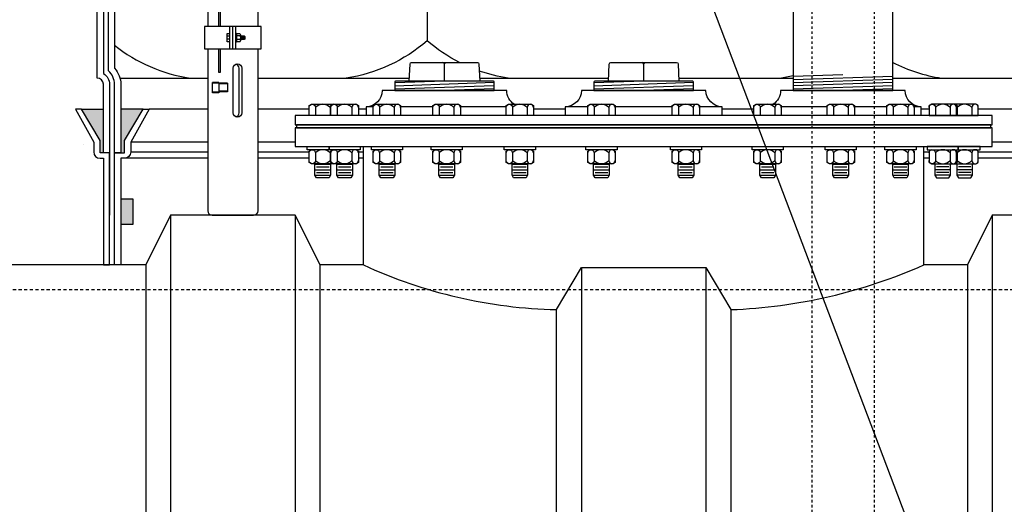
# Model space of a CAD drawing. Extents: x -169 to 7270, y -140 to 2984.
# Tile 628 of 656: x 6815 to 6855, y 906 to 925. Entities that reach past the tile are written whole.
import ezdxf

# ---------------------------------------------------------------- set-up
doc = ezdxf.new("R2010")
doc.units = 0
doc.header["$MEASUREMENT"] = 0
doc.header["$PDSIZE"] = 1
doc.linetypes.add('HIDDEN3', pattern=[0.1875, 0.125, -0.0625])
doc.linetypes.add('HIDDEN5', pattern=[0.05, 0.025, -0.025])
doc.layers.get('0').update_dxf_attribs({"color": 255, "linetype": 'CONTINUOUS'})
doc.layers.get('DEFPOINTS').update_dxf_attribs({"linetype": 'CONTINUOUS'})
for name, color, linetype in [('DIM', 3, 'CONTINUOUS'), ('FRP-COLLAR', 1, 'CONTINUOUS'), ('FRP-SUMP', 2, 'CONTINUOUS'), ('GALV-4-PIPE', 4, 'CONTINUOUS'), ('GALV-4-PLUG', 4, 'CONTINUOUS'), ('PEAGRAVEL-HATCH', 3, 'CONTINUOUS'), ('PROBE', 2, 'CONTINUOUS'), ('SUB-PUMP', 4, 'CONTINUOUS'), ('TANK-BUNG-OPENING-4', 3, 'CONTINUOUS'), ('TANK-MANWAY', 5, 'CONTINUOUS'), ('TANK-MANWAY-BOLT', 7, 'CONTINUOUS'), ('TANK-UST', 5, 'CONTINUOUS'), ('TANK-UST-RIB', 7, 'CONTINUOUS')]:
    doc.layers.add(name, color=color, linetype=linetype)
doc.styles.add('SIMPLEX', font='simplex')
doc.dimstyles.new('DIM64', dxfattribs={"dimscale": 64, "dimtxt": 0.09375, "dimasz": 0.09375, "dimexe": 0.0625, "dimexo": 0.0625, "dimgap": 0.046875, "dimtad": 1, "dimdec": 4, "dimzin": 3, "dimdsep": 46, "dimlunit": 4, "dimtxsty": 'SIMPLEX', "dimcen": 0, "dimclrd": 256, "dimclre": 256, "dimclrt": 256, "dimadec": 0, "dimazin": 0, "dimtfac": 1, "dimtdec": 4, "dimtmove": 0, "dimatfit": 3, "dimfxl": 1, "dimfrac": 2, "dimtolj": 1, "dimtzin": 0, "dimarcsym": 0})

# ---------------------------------------------------------------- blocks, each defined once
blk = doc.blocks.new('*D74')
at = {"layer": 'DEFPOINTS', "color": 0, "transparency": 16777216}
for p in [(6391.694, 978.015), (7015.7, 978.296), (6391.694, 700.523)]:
    blk.add_point(p, dxfattribs=at)
at = {"layer": 'DIM', "lineweight": -2, "transparency": 16777216}
for p, q in [((6391.694, 974.015), (6391.694, 696.523)), ((7015.7, 974.296), (7015.7, 696.523)), ((7009.7, 700.523), (6397.694, 700.523))]:
    blk.add_line(p, q, dxfattribs=at)
at = {"layer": 'DIM', "transparency": 16777216}
for points in [[(6397.694, 701.523), (6397.694, 699.523), (6391.694, 700.523)], [(7009.7, 701.523), (7009.7, 699.523), (7015.7, 700.523)]]:
    blk.add_solid(points, dxfattribs=at)
at = {"layer": 'DIM', "transparency": 16777216, "insert": (6703.697, 708.095), "char_height": 6, "attachment_point": 5, "style": 'SIMPLEX'}
blk.add_mtext('\\A1;52\'-0" (F.V. TANK SLAB)', dxfattribs=at)

msp = doc.modelspace()

# ---------------------------------------------------------------- hatches: boundary and pattern name
at = {"layer": 'FRP-SUMP'}
for points in [[(6818.49428, 921.77324), (6817.61082, 921.77324), (6818.36082, 920.52324), (6818.36082, 920.02324), (6818.49428, 920.02324)], [(6820.09428, 921.77324), (6819.19428, 921.77324), (6819.19428, 920.02324), (6819.34428, 920.02324), (6819.34428, 920.52324)], [(6819.69428, 918.16645), (6819.19428, 918.16645), (6819.19428, 917.16645), (6819.69428, 917.16645)]]:
    msp.add_hatch(color=256, dxfattribs=at).paths.add_polyline_path(points)
at = {"layer": 'PEAGRAVEL-HATCH'}
h = msp.add_hatch(dxfattribs=at)
h.set_pattern_fill('AR-SAND', color=256, scale=7.5, style=0)
h.set_pattern_definition([(37.5, (6781.194, 915.523), (-0.4725, 14.4512), [0, -11.4, 0, -12.75, 0, -12.1875]), (7.5, (6781.194, 915.523), (13.273, 21.166), [0, -6.15, 0, -10.275, 0, -3.9375]), (327.5, (6771.969, 915.523), (23.356, 0.0424), [0, -3.75, 0, -13.5, 0, -17.625]), (317.5, (6771.97, 915.523), (22.546, 6.5826), [0, -1.875, 0, -8.85, 0, -10.125])])
h.paths.add_polyline_path([(6818.24428, 932.52282), (6817.62553, 932.52282), (6817.62553, 933.42001), (6817.50178, 933.42001), (6817.50178, 933.8329), (6816.92926, 933.87293), (6816.92926, 933.91464), (6816.37238, 933.91464), (6816.37238, 933.8686), (6816.24863, 933.8686), (6816.24863, 934.26579), (6781.19428, 934.26579), (6781.19428, 916.52404), (6781.44428, 916.52404, 0.41421356), (6782.09348, 915.87484), (6782.09348, 915.52328), (6783.69428, 915.52328), (6784.69428, 917.52328), (6789.69428, 917.52328), (6790.69428, 915.52328), (6803.69428, 915.52328), (6804.69428, 917.52328), (6809.69428, 917.52328), (6810.69428, 915.52328), (6818.49428, 915.52328), (6818.49428, 919.80969), (6818.36082, 919.80969, -0.41421356), (6818.11082, 920.05969), (6818.11082, 920.45804), (6817.37429, 921.77328), (6817.61082, 921.77328), (6818.49428, 921.77324), (6818.49428, 922.77324, 0.41421356), (6818.24428, 923.02324)])

# ---------------------------------------------------------------- linework, layer by layer
msp.add_line((7227.06711, -85.74757), (6073.81621, 2951.61634))
at = {"layer": 'FRP-COLLAR', "color": 7, "linetype": 'Continuous'}
for p, q in [((6822.68352, 921.77328), (6820.33081, 921.77328)), ((6826.75551, 921.77328), (6824.70503, 921.77328)), ((6829.04508, 921.77328), (6828.73386, 921.77328)), ((6837.04508, 921.77328), (6835.76941, 921.77328)), ((6844.61918, 921.77328), (6843.34348, 921.77328)), ((6851.65469, 921.77328), (6851.34348, 921.77328)), ((6860.05774, 921.77328), (6853.63304, 921.77328)), ((6822.68352, 920.45804), (6819.59428, 920.45804)), ((6826.19428, 920.45804), (6824.70503, 920.45804)), ((6860.79428, 920.45804), (6854.19428, 920.45804)), ((6822.68352, 919.80969), (6819.34428, 919.80969)), ((6819.59428, 920.05969), (6822.68352, 920.05969)), ((6824.70503, 920.05969), (6826.75551, 920.05969)), ((6826.75551, 919.80969), (6824.70503, 919.80969)), ((6828.73386, 920.05969), (6828.94428, 920.05969)), ((6828.94428, 919.80969), (6828.73386, 919.80969)), ((6851.44428, 920.05969), (6851.65469, 920.05969)), ((6851.65469, 919.80969), (6851.44428, 919.80969)), ((6853.63304, 920.05969), (6860.79428, 920.05969)), ((6861.04428, 919.80969), (6853.63304, 919.80969))]:
    msp.add_line(p, q, dxfattribs=at)
at = {"layer": 'FRP-COLLAR'}
for points in [[(6818.74428, 915.52328), (6818.74428, 920.02328), (6818.74428, 917.52328), (6818.74428, 920.02328), (6818.74428, 917.52328), (6818.74428, 920.02328), (6818.49428, 920.02328), (6818.36082, 920.02328), (6818.36082, 920.52328), (6817.61082, 921.77328), (6817.37429, 921.77328), (6818.11082, 920.45804), (6818.11082, 920.05969, 0.41421356), (6818.36082, 919.80969), (6818.49428, 919.80969), (6818.49428, 915.52328)], [(6818.94428, 915.52328), (6818.94428, 920.02328), (6819.19428, 920.02328), (6819.34428, 920.02328), (6819.34428, 920.52328), (6820.09428, 921.77328), (6820.33081, 921.77328), (6819.59428, 920.45804), (6819.59428, 920.05969, -0.41421356), (6819.34428, 919.80969), (6819.19428, 919.80969), (6819.19428, 915.52328)]]:
    msp.add_lwpolyline(points, format="xyb", close=True, dxfattribs=at)
at = {"layer": 'FRP-SUMP', "color": 7}
for p, q in [((6831.49579, 927.61434), (6831.49579, 924.52324)), ((6819.16079, 923.02324), (6822.68352, 923.02324)), ((6824.70503, 923.02324), (6830.78532, 923.02324)), ((6833.60323, 923.02324), (6838.78532, 923.02324)), ((6841.60323, 923.02324), (6846.19428, 923.02324)), ((6850.19428, 923.02324), (6861.242, 923.02324))]:
    msp.add_line(p, q, dxfattribs=at)
at = {"layer": 'FRP-SUMP'}
for p, q in [((6817.61082, 921.77324), (6818.49428, 921.77324)), ((6820.09428, 921.77324), (6819.19428, 921.77324))]:
    msp.add_line(p, q, dxfattribs=at)
msp.add_lwpolyline([(6818.94428, 920.02324), (6818.94428, 922.77324, 0.22167085), (6818.69428, 923.30944), (6818.69428, 941.73473, 0.22167085), (6818.94428, 942.27093), (6818.94428, 944.02093), (6819.19428, 944.02093), (6819.34428, 944.02093), (6819.34428, 944.52093), (6820.09428, 945.77093), (6820.33081, 945.77093), (6819.59428, 944.45569), (6819.59428, 944.05734, -0.41421356), (6819.34428, 943.80734), (6819.19428, 943.80734), (6819.19428, 942.27093, -0.18776323), (6818.94428, 941.62866), (6818.94428, 923.41551, -0.18776323), (6819.19428, 922.77324), (6819.19428, 920.02324), (6818.94428, 920.02324)], format="xyb", close=True, dxfattribs=at)
msp.add_lwpolyline([(6818.49428, 941.83791), (6818.49428, 923.20626, -0.26794919), (6818.74428, 922.77324), (6818.74428, 920.02324), (6818.49428, 920.02324), (6818.49428, 922.77324, 0.41421356), (6818.24428, 923.02324), (6818.24428, 942.02093)], format="xyb", dxfattribs=at)
at = {"layer": 'FRP-SUMP', "color": 7}
for points in [[(6832.79273, 923.64699, -0.06171643), (6831.49579, 924.52324, -0.14349823), (6828.24579, 923.02324)], [(6850.19428, 923.65192, 0.08149294), (6852.157, 923.02324)], [(6834.74579, 923.02324, -0.04679491), (6833.59141, 923.30682, -0.04679491)], [(6845.657, 923.02324, 0.02150268), (6846.19428, 923.12677, 0.02150268)]]:
    msp.add_lwpolyline(points, format="xyb", dxfattribs=at)
at = {"layer": 'FRP-SUMP'}
msp.add_lwpolyline([(6819.19428, 917.16645), (6819.69428, 917.16645), (6819.69428, 918.16645), (6819.19428, 918.16645)], close=True, dxfattribs=at)
at = {"layer": 'FRP-SUMP', "color": 7}
msp.add_arc((6822.91156, 929.31874), 6.36447, 231.438905, 261.557052, dxfattribs=at)
at = {"layer": 'GALV-4-PIPE', "color": 7}
for p, q in [((6848.19428, 923.1486), (6846.19428, 923.08123)), ((6850.19428, 923.09089), (6846.19428, 922.95616)), ((6850.19428, 922.96582), (6846.19428, 922.83109)), ((6850.19428, 922.84075), (6846.19428, 922.70602)), ((6850.19428, 922.71568), (6846.19428, 922.58095)), ((6850.19428, 922.59061), (6848.19428, 922.52324))]:
    msp.add_line(p, q, dxfattribs=at)
at = {"layer": 'GALV-4-PIPE'}
msp.add_lwpolyline([(6846.19428, 945.89548), (6846.19428, 922.52328), (6850.19428, 922.52328), (6850.19428, 945.89548)], close=True, dxfattribs=at)
at = {"layer": 'GALV-4-PLUG', "color": 7}
for p, q in [((6832.19428, 922.89699), (6830.19428, 922.82963)), ((6834.19428, 922.83978), (6830.19428, 922.70504)), ((6834.19428, 922.71519), (6830.19428, 922.58046)), ((6834.19428, 922.59061), (6832.19428, 922.52324)), ((6840.19428, 922.89699), (6838.19428, 922.82963)), ((6842.19428, 922.83978), (6838.19428, 922.70504)), ((6842.19428, 922.71519), (6838.19428, 922.58046)), ((6842.19428, 922.59061), (6840.19428, 922.52324))]:
    msp.add_line(p, q, dxfattribs=at)
at = {"layer": 'GALV-4-PLUG', "color": 4, "linetype": 'Continuous'}
for points in [[(6830.78006, 922.89699), (6830.80882, 923.58709, -0.40206867), (6830.87126, 923.64699), (6833.51729, 923.64699, -0.40206867), (6833.57974, 923.58709), (6833.60849, 922.89699)], [(6838.78006, 922.89699), (6838.80882, 923.58709, -0.40206867), (6838.87126, 923.64699), (6841.51729, 923.64699, -0.40206867), (6841.57974, 923.58709), (6841.60849, 922.89699)]]:
    msp.add_lwpolyline(points, format="xyb", dxfattribs=at)
at = {"layer": 'GALV-4-PLUG', "color": 7, "linetype": 'Continuous'}
for points in [[(6832.19428, 922.89699), (6832.19428, 923.58449, 0.41421356), (6832.13178, 923.64699)], [(6832.19428, 922.89699), (6832.19428, 923.58449, -0.41421356), (6832.25678, 923.64699)], [(6840.19428, 922.89699), (6840.19428, 923.58449, 0.41421356), (6840.13178, 923.64699)], [(6840.19428, 922.89699), (6840.19428, 923.58449, -0.41421356), (6840.25678, 923.64699)]]:
    msp.add_lwpolyline(points, format="xyb", dxfattribs=at)
at = {"layer": 'GALV-4-PLUG', "color": 4, "linetype": 'Continuous'}
for points in [[(6834.19428, 922.52324), (6834.19428, 922.86574, 0.41421356), (6834.16303, 922.89699), (6830.22553, 922.89699, 0.41421356), (6830.19428, 922.86574), (6830.19428, 922.52324)], [(6842.19428, 922.52324), (6842.19428, 922.86574, 0.41421356), (6842.16303, 922.89699), (6838.22553, 922.89699, 0.41421356), (6838.19428, 922.86574), (6838.19428, 922.52324)]]:
    msp.add_lwpolyline(points, format="xyb", close=True, dxfattribs=at)
at = {"layer": 'PROBE'}
for p, q in [((6823.56983, 924.19969), (6823.56983, 925.0886)), ((6823.69428, 924.19969), (6823.69428, 925.0886)), ((6823.81872, 924.19969), (6823.81872, 925.0886))]:
    msp.add_line(p, q, dxfattribs=at)
at = {"layer": 'PROBE', "color": 7}
for p, q in [((6823.46802, 924.72414), (6823.56983, 924.72414)), ((6823.56983, 924.57869), (6823.46802, 924.57869)), ((6823.97592, 924.71687), (6823.8465, 924.71687)), ((6823.97592, 924.57142), (6823.8465, 924.57142)), ((6824.00079, 924.76413), (6824.00079, 924.52415)), ((6824.00651, 924.57142), (6824.05014, 924.71687)), ((6824.05014, 924.57142), (6824.09377, 924.71687)), ((6824.09377, 924.57142), (6824.13741, 924.71687)), ((6824.13741, 924.57142), (6824.15195, 924.6199)), ((6824.15195, 924.71687), (6824.15195, 924.57142)), ((6823.94131, 921.62943), (6823.94131, 923.42077)), ((6822.87851, 922.42793), (6822.87851, 922.84964)), ((6823.12643, 922.84964), (6822.87851, 922.84964)), ((6823.12643, 922.81495), (6822.87851, 922.81495)), ((6823.12643, 922.84964), (6823.12643, 922.42793)), ((6823.47904, 922.82274), (6823.12643, 922.82274)), ((6823.47904, 922.79357), (6823.12643, 922.79357)), ((6823.47904, 922.82274), (6823.47904, 922.46817)), ((6823.12643, 922.46263), (6822.87851, 922.46263)), ((6823.12643, 922.42793), (6822.87851, 922.42793)), ((6823.47904, 922.49734), (6823.12643, 922.49734)), ((6823.47904, 922.46817), (6823.12643, 922.46817))]:
    msp.add_line(p, q, dxfattribs=at)
at = {"layer": 'PROBE'}
for points in [[(6822.68352, 934.26579), (6822.68352, 925.0886)], [(6824.70503, 925.0886), (6824.70503, 934.26579)]]:
    msp.add_lwpolyline(points, dxfattribs=at)
at = {"layer": 'PROBE', "color": 7}
for points in [[(6823.19941, 925.0886), (6823.19941, 926.16178), (6823.12055, 926.16178), (6823.12055, 925.0886)], [(6823.56983, 924.47689), (6823.46802, 924.47689), (6823.46802, 924.8114), (6823.56983, 924.8114)], [(6824.00079, 924.71687), (6824.15195, 924.71687), (6824.17035, 924.69846), (6824.17035, 924.58983), (6824.15195, 924.57142), (6824.00079, 924.57142)], [(6823.12055, 924.19969), (6823.12055, 923.25486), (6823.19941, 923.25486), (6823.19941, 924.19969)]]:
    msp.add_lwpolyline(points, dxfattribs=at)
at = {"layer": 'PROBE'}
msp.add_lwpolyline([(6824.8297, 925.0886), (6822.55885, 925.0886), (6822.55885, 924.19969), (6824.8297, 924.19969)], close=True, dxfattribs=at)
at = {"layer": 'PROBE', "color": 7}
for points in [[(6823.81872, 924.8114, -1), (6823.8465, 924.8114), (6823.8465, 924.47689, -1), (6823.81872, 924.47689)], [(6823.70883, 921.62943), (6823.70883, 923.42077, -1), (6824.05902, 923.42077), (6824.05902, 921.62943, -1)]]:
    msp.add_lwpolyline(points, format="xyb", close=True, dxfattribs=at)
msp.add_lwpolyline([(6823.8465, 924.8114), (6823.97592, 924.8114, -0.52604367), (6823.97592, 924.71687, -0.34192839), (6823.97592, 924.57142, -0.52604367), (6823.97592, 924.47689), (6823.8465, 924.47689)], format="xyb", dxfattribs=at)
at = {"layer": 'PROBE'}
msp.add_lwpolyline([(6822.68352, 924.19969), (6822.68352, 917.70106, 0.41421356), (6822.8613, 917.52328), (6824.52725, 917.52328, 0.41421356), (6824.70503, 917.70106), (6824.70503, 924.19969)], format="xyb", dxfattribs=at)
at = {"layer": 'PROBE', "color": 7}
for centre, start, end in [((6823.76621, 923.42077), 0, 70.358966), ((6823.76621, 921.62943), 289.641034, 0)]:
    msp.add_arc(centre, 0.1751, start, end, dxfattribs=at)
at = {"layer": 'SUB-PUMP', "color": 1, "linetype": 'HIDDEN5'}
for p, q in [((6846.94429, 945.89552), (6846.94429, 824.52328)), ((6849.44429, 945.89552), (6849.44429, 824.52328))]:
    msp.add_line(p, q, dxfattribs=at)
at = {"layer": 'TANK-BUNG-OPENING-4', "linetype": 'Continuous'}
for p, q in [((6829.3307, 921.87408), (6829.04508, 921.87408)), ((6831.73039, 921.87408), (6830.4307, 921.87408)), ((6834.66941, 921.87408), (6832.83039, 921.87408)), ((6837.94745, 921.87408), (6837.04508, 921.87408)), ((6841.34113, 921.87408), (6839.04745, 921.87408)), ((6843.34348, 921.87408), (6842.44113, 921.87408)), ((6847.55819, 921.87408), (6845.71918, 921.87408)), ((6849.95788, 921.87408), (6848.65819, 921.87408)), ((6851.34348, 921.87408), (6851.05788, 921.87408))]:
    msp.add_line(p, q, dxfattribs=at)
for points in [[(6834.99857, 921.97328, -0.25818944), (6834.69428, 922.52328), (6829.69428, 922.52328, -0.41421356), (6829.04508, 921.87408), (6829.04508, 921.52328)], [(6843.34348, 921.52328), (6843.34348, 921.87408, -0.41421356), (6842.69428, 922.52328), (6837.69428, 922.52328, -0.41421356), (6837.04508, 921.87408), (6837.04508, 921.52328)], [(6851.34348, 921.52328), (6851.34348, 921.87408, -0.41421356), (6850.69428, 922.52328), (6845.69428, 922.52328, -0.25818944), (6845.38998, 921.97328, -0.25818944)]]:
    msp.add_lwpolyline(points, format="xyb", dxfattribs=at)
at = {"layer": 'TANK-MANWAY', "linetype": 'Continuous'}
msp.add_line((6851.44428, 915.52328), (6851.44428, 920.27328), dxfattribs=at)
for points in [[(6854.19428, 921.14828), (6854.19428, 921.52328), (6826.19428, 921.52328), (6826.19428, 921.14828)], [(6854.19428, 920.27328), (6854.19428, 921.02328), (6826.19428, 921.02328), (6826.19428, 920.27328)], [(6854.13178, 921.02328), (6854.13178, 921.14828), (6826.25678, 921.14828), (6826.25678, 921.02328)]]:
    msp.add_lwpolyline(points, close=True, dxfattribs=at)
msp.add_lwpolyline([(6828.94428, 915.52328), (6828.94428, 920.27328)], dxfattribs=at)
at = {"layer": 'TANK-MANWAY-BOLT', "linetype": 'Continuous'}
for p, q in [((6826.99301, 919.56454), (6827.61801, 919.56454)), ((6827.05551, 919.45629), (6827.55551, 919.45629)), ((6827.87136, 919.56454), (6828.49636, 919.56454)), ((6827.93386, 919.45629), (6828.43386, 919.45629)), ((6829.5682, 919.56454), (6830.1932, 919.56454)), ((6829.6307, 919.45629), (6830.1307, 919.45629)), ((6831.96789, 919.56454), (6832.59289, 919.56454)), ((6832.03039, 919.45629), (6832.53039, 919.45629)), ((6834.90691, 919.56454), (6835.53191, 919.56454)), ((6834.96941, 919.45629), (6835.46941, 919.45629)), ((6838.18495, 919.56454), (6838.80995, 919.56454)), ((6838.24745, 919.45629), (6838.74745, 919.45629)), ((6841.57863, 919.56454), (6842.20363, 919.56454)), ((6841.64113, 919.45629), (6842.14113, 919.45629)), ((6844.85668, 919.56454), (6845.48168, 919.56454)), ((6844.91918, 919.45629), (6845.41918, 919.45629)), ((6847.79569, 919.56454), (6848.42069, 919.56454)), ((6847.85819, 919.45629), (6848.35819, 919.45629)), ((6850.19538, 919.56454), (6850.82038, 919.56454)), ((6850.25788, 919.45629), (6850.75788, 919.45629)), ((6852.51719, 919.56454), (6851.89219, 919.56454)), ((6852.45469, 919.45629), (6851.95469, 919.45629)), ((6853.39554, 919.56454), (6852.77054, 919.56454)), ((6853.33304, 919.45629), (6852.83304, 919.45629)), ((6826.99301, 919.34804), (6827.61801, 919.34804)), ((6826.99301, 919.13153), (6827.61801, 919.13153)), ((6827.05551, 919.23978), (6827.55551, 919.23978)), ((6827.87136, 919.34804), (6828.49636, 919.34804)), ((6827.87136, 919.13153), (6828.49636, 919.13153)), ((6827.93386, 919.23978), (6828.43386, 919.23978)), ((6829.5682, 919.34804), (6830.1932, 919.34804)), ((6829.5682, 919.13153), (6830.1932, 919.13153)), ((6829.6307, 919.23978), (6830.1307, 919.23978)), ((6831.96789, 919.34804), (6832.59289, 919.34804)), ((6831.96789, 919.13153), (6832.59289, 919.13153)), ((6832.03039, 919.23978), (6832.53039, 919.23978)), ((6834.90691, 919.34804), (6835.53191, 919.34804)), ((6834.90691, 919.13153), (6835.53191, 919.13153)), ((6834.96941, 919.23978), (6835.46941, 919.23978)), ((6838.18495, 919.34804), (6838.80995, 919.34804)), ((6838.18495, 919.13153), (6838.80995, 919.13153)), ((6838.24745, 919.23978), (6838.74745, 919.23978)), ((6841.57863, 919.34804), (6842.20363, 919.34804)), ((6841.57863, 919.13153), (6842.20363, 919.13153)), ((6841.64113, 919.23978), (6842.14113, 919.23978)), ((6844.85668, 919.34804), (6845.48168, 919.34804)), ((6844.85668, 919.13153), (6845.48168, 919.13153)), ((6844.91918, 919.23978), (6845.41918, 919.23978)), ((6847.79569, 919.34804), (6848.42069, 919.34804)), ((6847.79569, 919.13153), (6848.42069, 919.13153)), ((6847.85819, 919.23978), (6848.35819, 919.23978)), ((6850.19538, 919.34804), (6850.82038, 919.34804)), ((6850.19538, 919.13153), (6850.82038, 919.13153)), ((6850.25788, 919.23978), (6850.75788, 919.23978)), ((6852.51719, 919.34804), (6851.89219, 919.34804)), ((6852.51719, 919.13153), (6851.89219, 919.13153)), ((6852.45469, 919.23978), (6851.95469, 919.23978)), ((6853.39554, 919.34804), (6852.77054, 919.34804)), ((6853.39554, 919.13153), (6852.77054, 919.13153)), ((6853.33304, 919.23978), (6852.83304, 919.23978))]:
    msp.add_line(p, q, dxfattribs=at)
for points in [[(6827.63386, 921.52328), (6826.75551, 921.52328), (6826.75551, 921.91912), (6826.8493, 921.97328), (6827.76171, 921.97328)], [(6852.75469, 921.52328), (6853.63304, 921.52328), (6853.63304, 921.91912), (6853.53925, 921.97328), (6852.62684, 921.97328)], [(6827.76171, 919.58828), (6826.8493, 919.58828), (6826.75551, 919.64243), (6826.75551, 920.09412), (6826.8493, 920.14828)], [(6828.64006, 920.14828), (6828.73386, 920.09412), (6828.73386, 919.64243), (6828.64006, 919.58828), (6827.72765, 919.58828), (6827.63386, 919.64243), (6827.63386, 920.09412), (6827.72765, 920.14828)], [(6830.3369, 920.14828), (6830.4307, 920.09412), (6830.4307, 919.64243), (6830.3369, 919.58828), (6829.42449, 919.58828), (6829.3307, 919.64243), (6829.3307, 920.09412), (6829.42449, 920.14828)], [(6832.7366, 920.14828), (6832.83039, 920.09412), (6832.83039, 919.64243), (6832.7366, 919.58828), (6831.82419, 919.58828), (6831.73039, 919.64243), (6831.73039, 920.09412), (6831.82419, 920.14828)], [(6835.67561, 920.14828), (6835.76941, 920.09412), (6835.76941, 919.64243), (6835.67561, 919.58828), (6834.7632, 919.58828), (6834.66941, 919.64243), (6834.66941, 920.09412), (6834.7632, 920.14828)], [(6838.95366, 920.14828), (6839.04745, 920.09412), (6839.04745, 919.64243), (6838.95366, 919.58828), (6838.04124, 919.58828), (6837.94745, 919.64243), (6837.94745, 920.09412), (6838.04124, 920.14828)], [(6842.34734, 920.14828), (6842.44113, 920.09412), (6842.44113, 919.64243), (6842.34734, 919.58828), (6841.43493, 919.58828), (6841.34113, 919.64243), (6841.34113, 920.09412), (6841.43493, 920.14828)], [(6845.62538, 920.14828), (6845.71918, 920.09412), (6845.71918, 919.64243), (6845.62538, 919.58828), (6844.71297, 919.58828), (6844.61918, 919.64243), (6844.61918, 920.09412), (6844.71297, 920.14828)], [(6848.5644, 920.14828), (6848.65819, 920.09412), (6848.65819, 919.64243), (6848.5644, 919.58828), (6847.65198, 919.58828), (6847.55819, 919.64243), (6847.55819, 920.09412), (6847.65198, 920.14828)], [(6850.96409, 920.14828), (6851.05788, 920.09412), (6851.05788, 919.64243), (6850.96409, 919.58828), (6850.05168, 919.58828), (6849.95788, 919.64243), (6849.95788, 920.09412), (6850.05168, 920.14828)], [(6851.74849, 920.14828), (6851.65469, 920.09412), (6851.65469, 919.64243), (6851.74849, 919.58828), (6852.6609, 919.58828), (6852.75469, 919.64243), (6852.75469, 920.09412), (6852.6609, 920.14828)], [(6852.62684, 919.58828), (6853.53925, 919.58828), (6853.63304, 919.64243), (6853.63304, 920.09412), (6853.53925, 920.14828)], [(6827.61801, 919.58828), (6827.61801, 919.13153), (6827.55551, 919.02328), (6827.05551, 919.02328), (6826.99301, 919.13153), (6826.99301, 919.58828)], [(6828.49636, 919.58828), (6828.49636, 919.13153), (6828.43386, 919.02328), (6827.93386, 919.02328), (6827.87136, 919.13153), (6827.87136, 919.58828)], [(6830.1932, 919.58828), (6830.1932, 919.13153), (6830.1307, 919.02328), (6829.6307, 919.02328), (6829.5682, 919.13153), (6829.5682, 919.58828)], [(6832.59289, 919.58828), (6832.59289, 919.13153), (6832.53039, 919.02328), (6832.03039, 919.02328), (6831.96789, 919.13153), (6831.96789, 919.58828)], [(6835.53191, 919.58828), (6835.53191, 919.13153), (6835.46941, 919.02328), (6834.96941, 919.02328), (6834.90691, 919.13153), (6834.90691, 919.58828)], [(6838.80995, 919.58828), (6838.80995, 919.13153), (6838.74745, 919.02328), (6838.24745, 919.02328), (6838.18495, 919.13153), (6838.18495, 919.58828)], [(6842.20363, 919.58828), (6842.20363, 919.13153), (6842.14113, 919.02328), (6841.64113, 919.02328), (6841.57863, 919.13153), (6841.57863, 919.58828)], [(6845.48168, 919.58828), (6845.48168, 919.13153), (6845.41918, 919.02328), (6844.91918, 919.02328), (6844.85668, 919.13153), (6844.85668, 919.58828)], [(6848.42069, 919.58828), (6848.42069, 919.13153), (6848.35819, 919.02328), (6847.85819, 919.02328), (6847.79569, 919.13153), (6847.79569, 919.58828)], [(6850.82038, 919.58828), (6850.82038, 919.13153), (6850.75788, 919.02328), (6850.25788, 919.02328), (6850.19538, 919.13153), (6850.19538, 919.58828)], [(6851.89219, 919.58828), (6851.89219, 919.13153), (6851.95469, 919.02328), (6852.45469, 919.02328), (6852.51719, 919.13153), (6852.51719, 919.58828)], [(6852.77054, 919.58828), (6852.77054, 919.13153), (6852.83304, 919.02328), (6853.33304, 919.02328), (6853.39554, 919.13153), (6853.39554, 919.58828)]]:
    msp.add_lwpolyline(points, dxfattribs=at)
for points in [[(6826.75551, 921.84515, -1), (6827.01176, 921.84515), (6827.01176, 921.52328)], [(6827.72765, 921.97328, 0.41482767), (6827.59926, 921.84515), (6827.59926, 921.52328)], [(6827.63386, 921.84515, -1), (6827.89011, 921.84515), (6827.89011, 921.52328)], [(6828.73386, 921.84515, 1), (6828.47761, 921.84515), (6828.47761, 921.52328)], [(6829.3307, 921.84515, -1), (6829.58695, 921.84515), (6829.58695, 921.52328)], [(6830.4307, 921.84515, 1), (6830.17445, 921.84515), (6830.17445, 921.52328)], [(6831.73039, 921.84515, -1), (6831.98664, 921.84515), (6831.98664, 921.52328)], [(6832.83039, 921.84515, 1), (6832.57414, 921.84515), (6832.57414, 921.52328)], [(6834.66941, 921.84515, -1), (6834.92566, 921.84515), (6834.92566, 921.52328)], [(6835.76941, 921.84515, 1), (6835.51316, 921.84515), (6835.51316, 921.52328)], [(6837.94745, 921.84515, -1), (6838.2037, 921.84515), (6838.2037, 921.52328)], [(6839.04745, 921.84515, 1), (6838.7912, 921.84515), (6838.7912, 921.52328)], [(6841.34113, 921.84515, -1), (6841.59738, 921.84515), (6841.59738, 921.52328)], [(6842.44113, 921.84515, 1), (6842.18488, 921.84515), (6842.18488, 921.52328)], [(6844.61918, 921.84515, -1), (6844.87543, 921.84515), (6844.87543, 921.52328)], [(6845.71918, 921.84515, 1), (6845.46293, 921.84515), (6845.46293, 921.52328)], [(6847.55819, 921.84515, -1), (6847.81444, 921.84515), (6847.81444, 921.52328)], [(6848.65819, 921.84515, 1), (6848.40194, 921.84515), (6848.40194, 921.52328)], [(6849.95788, 921.84515, -1), (6850.21413, 921.84515), (6850.21413, 921.52328)], [(6851.05788, 921.84515, 1), (6850.80163, 921.84515), (6850.80163, 921.52328)], [(6851.65469, 921.84515, -1), (6851.91094, 921.84515), (6851.91094, 921.52328)], [(6852.75469, 921.84515, 1), (6852.49844, 921.84515), (6852.49844, 921.52328)], [(6852.6609, 921.97328, -0.41482767), (6852.78929, 921.84515), (6852.78929, 921.52328)], [(6853.63304, 921.84515, 1), (6853.37679, 921.84515), (6853.37679, 921.52328)], [(6826.75551, 920.02015, -1), (6827.01176, 920.02015), (6827.01176, 919.7164, -1), (6826.75551, 919.7164)], [(6827.72765, 920.14828, 0.41482858), (6827.59926, 920.02015), (6827.59926, 919.7164, 0.41482819), (6827.72765, 919.58828, 0.41482819)], [(6827.63386, 920.02015, -1), (6827.89011, 920.02015), (6827.89011, 919.7164, -1), (6827.63386, 919.7164)], [(6828.73386, 920.02015, 1), (6828.47761, 920.02015), (6828.47761, 919.7164, 1), (6828.73386, 919.7164)], [(6829.3307, 920.02015, -1), (6829.58695, 920.02015), (6829.58695, 919.7164, -1), (6829.3307, 919.7164)], [(6830.4307, 920.02015, 1), (6830.17445, 920.02015), (6830.17445, 919.7164, 1), (6830.4307, 919.7164)], [(6831.73039, 920.02015, -1), (6831.98664, 920.02015), (6831.98664, 919.7164, -1), (6831.73039, 919.7164)], [(6832.83039, 920.02015, 1), (6832.57414, 920.02015), (6832.57414, 919.7164, 1), (6832.83039, 919.7164)], [(6834.66941, 920.02015, -1), (6834.92566, 920.02015), (6834.92566, 919.7164, -1), (6834.66941, 919.7164)], [(6835.76941, 920.02015, 1), (6835.51316, 920.02015), (6835.51316, 919.7164, 1), (6835.76941, 919.7164)], [(6837.94745, 920.02015, -1), (6838.2037, 920.02015), (6838.2037, 919.7164, -1), (6837.94745, 919.7164)], [(6839.04745, 920.02015, 1), (6838.7912, 920.02015), (6838.7912, 919.7164, 1), (6839.04745, 919.7164)], [(6841.34113, 920.02015, -1), (6841.59738, 920.02015), (6841.59738, 919.7164, -1), (6841.34113, 919.7164)], [(6842.44113, 920.02015, 1), (6842.18488, 920.02015), (6842.18488, 919.7164, 1), (6842.44113, 919.7164)], [(6844.61918, 920.02015, -1), (6844.87543, 920.02015), (6844.87543, 919.7164, -1), (6844.61918, 919.7164)], [(6845.71918, 920.02015, 1), (6845.46293, 920.02015), (6845.46293, 919.7164, 1), (6845.71918, 919.7164)], [(6847.55819, 920.02015, -1), (6847.81444, 920.02015), (6847.81444, 919.7164, -1), (6847.55819, 919.7164)], [(6848.65819, 920.02015, 1), (6848.40194, 920.02015), (6848.40194, 919.7164, 1), (6848.65819, 919.7164)], [(6849.95788, 920.02015, -1), (6850.21413, 920.02015), (6850.21413, 919.7164, -1), (6849.95788, 919.7164)], [(6851.05788, 920.02015, 1), (6850.80163, 920.02015), (6850.80163, 919.7164, 1), (6851.05788, 919.7164)], [(6851.65469, 920.02015, -1), (6851.91094, 920.02015), (6851.91094, 919.7164, -1), (6851.65469, 919.7164)], [(6852.75469, 920.02015, 1), (6852.49844, 920.02015), (6852.49844, 919.7164, 1), (6852.75469, 919.7164)], [(6852.6609, 920.14828, -0.41482858), (6852.78929, 920.02015), (6852.78929, 919.7164, -0.41482819), (6852.6609, 919.58828, -0.41482819)], [(6853.63304, 920.02015, 1), (6853.37679, 920.02015), (6853.37679, 919.7164, 1), (6853.63304, 919.7164)]]:
    msp.add_lwpolyline(points, format="xyb", dxfattribs=at)
for points in [[(6828.73386, 921.91912), (6828.73386, 921.52328), (6827.63386, 921.52328), (6827.63386, 921.91912), (6827.72765, 921.97328), (6828.64006, 921.97328)], [(6830.4307, 921.91912), (6830.4307, 921.52328), (6829.3307, 921.52328), (6829.3307, 921.91912), (6829.42449, 921.97328), (6830.3369, 921.97328)], [(6832.83039, 921.91912), (6832.83039, 921.52328), (6831.73039, 921.52328), (6831.73039, 921.91912), (6831.82419, 921.97328), (6832.7366, 921.97328)], [(6835.76941, 921.91912), (6835.76941, 921.52328), (6834.66941, 921.52328), (6834.66941, 921.91912), (6834.7632, 921.97328), (6835.67561, 921.97328)], [(6839.04745, 921.91912), (6839.04745, 921.52328), (6837.94745, 921.52328), (6837.94745, 921.91912), (6838.04124, 921.97328), (6838.95366, 921.97328)], [(6842.44113, 921.91912), (6842.44113, 921.52328), (6841.34113, 921.52328), (6841.34113, 921.91912), (6841.43493, 921.97328), (6842.34734, 921.97328)], [(6845.71918, 921.91912), (6845.71918, 921.52328), (6844.61918, 921.52328), (6844.61918, 921.91912), (6844.71297, 921.97328), (6845.62538, 921.97328)], [(6848.65819, 921.91912), (6848.65819, 921.52328), (6847.55819, 921.52328), (6847.55819, 921.91912), (6847.65198, 921.97328), (6848.5644, 921.97328)], [(6851.05788, 921.91912), (6851.05788, 921.52328), (6849.95788, 921.52328), (6849.95788, 921.91912), (6850.05168, 921.97328), (6850.96409, 921.97328)], [(6851.65469, 921.91912), (6851.65469, 921.52328), (6852.75469, 921.52328), (6852.75469, 921.91912), (6852.6609, 921.97328), (6851.74849, 921.97328)], [(6827.55886, 920.27328), (6827.55886, 920.14828), (6826.68051, 920.14828), (6826.68051, 920.27328)], [(6828.80886, 920.27328), (6828.80886, 920.14828), (6827.55886, 920.14828), (6827.55886, 920.27328)], [(6830.5057, 920.27328), (6830.5057, 920.14828), (6829.2557, 920.14828), (6829.2557, 920.27328)], [(6832.90539, 920.27328), (6832.90539, 920.14828), (6831.65539, 920.14828), (6831.65539, 920.27328)], [(6835.84441, 920.27328), (6835.84441, 920.14828), (6834.59441, 920.14828), (6834.59441, 920.27328)], [(6839.12245, 920.27328), (6839.12245, 920.14828), (6837.87245, 920.14828), (6837.87245, 920.27328)], [(6842.51613, 920.27328), (6842.51613, 920.14828), (6841.26613, 920.14828), (6841.26613, 920.27328)], [(6845.79418, 920.27328), (6845.79418, 920.14828), (6844.54418, 920.14828), (6844.54418, 920.27328)], [(6848.73319, 920.27328), (6848.73319, 920.14828), (6847.48319, 920.14828), (6847.48319, 920.27328)], [(6851.13288, 920.27328), (6851.13288, 920.14828), (6849.88288, 920.14828), (6849.88288, 920.27328)], [(6851.57969, 920.27328), (6851.57969, 920.14828), (6852.82969, 920.14828), (6852.82969, 920.27328)], [(6852.82969, 920.27328), (6852.82969, 920.14828), (6853.70804, 920.14828), (6853.70804, 920.27328)]]:
    msp.add_lwpolyline(points, close=True, dxfattribs=at)
for centre, start, end in [((6827.30551, 921.57248), 42.86912, 137.130877), ((6828.18386, 921.57248), 42.86912, 137.130877), ((6829.8807, 921.57248), 42.86912, 137.130877), ((6832.28039, 921.57248), 42.86912, 137.130877), ((6835.21941, 921.57248), 42.86912, 137.130877), ((6838.49745, 921.57248), 42.86912, 137.130877), ((6841.89113, 921.57248), 42.86912, 137.130877), ((6845.16918, 921.57248), 42.86912, 137.130877), ((6848.10819, 921.57248), 42.86912, 137.130877), ((6850.50788, 921.57248), 42.86912, 137.130877), ((6852.20469, 921.57248), 42.869123, 137.13088), ((6853.08304, 921.57248), 42.869123, 137.13088), ((6827.30551, 919.74748), 42.86912, 137.130877), ((6828.18386, 919.74748), 42.86912, 137.130877), ((6829.8807, 919.74748), 42.86912, 137.130877), ((6832.28039, 919.74748), 42.86912, 137.130877), ((6835.21941, 919.74748), 42.86912, 137.130877), ((6838.49745, 919.74748), 42.86912, 137.130877), ((6841.89113, 919.74748), 42.86912, 137.130877), ((6845.16918, 919.74748), 42.86912, 137.130877), ((6848.10819, 919.74748), 42.86912, 137.130877), ((6850.50788, 919.74748), 42.86912, 137.130877), ((6852.20469, 919.74748), 42.869123, 137.13088), ((6853.08304, 919.74748), 42.869123, 137.13088), ((6827.30551, 919.98908), 222.86912, 317.13088), ((6828.18386, 919.98908), 222.86912, 317.13088), ((6829.8807, 919.98908), 222.86912, 317.13088), ((6832.28039, 919.98908), 222.86912, 317.13088), ((6835.21941, 919.98908), 222.86912, 317.13088), ((6838.49745, 919.98908), 222.86912, 317.13088), ((6841.89113, 919.98908), 222.86912, 317.13088), ((6845.16918, 919.98908), 222.86912, 317.13088), ((6848.10819, 919.98908), 222.86912, 317.13088), ((6850.50788, 919.98908), 222.86912, 317.13088), ((6852.20469, 919.98908), 222.86912, 317.13088), ((6853.08304, 919.98908), 222.86912, 317.13088)]:
    msp.add_arc(centre, 0.4008, start, end, dxfattribs=at)
at = {"layer": 'TANK-UST'}
for p, q in [((6820.19428, 915.52328), (6810.69428, 915.52328)), ((6828.94428, 915.52328), (6827.19428, 915.52328)), ((6853.19428, 915.52328), (6851.44428, 915.52328))]:
    msp.add_line(p, q, dxfattribs=at)
at = {"layer": 'TANK-UST', "color": 5, "linetype": 'Continuous'}
for points in [[(6828.94428, 915.52328, 0.10278007), (6836.69428, 913.731)], [(6843.69428, 913.731, 0.09495249), (6851.44428, 915.52328)]]:
    msp.add_lwpolyline(points, format="xyb", dxfattribs=at)
at = {"layer": 'TANK-UST', "color": 2, "linetype": 'HIDDEN3'}
msp.add_lwpolyline([(6625.45243, 794.52328), (6684.71383, 794.52328), (6725.19677, 794.52328), (6726.69677, 795.52328), (6732.69677, 795.52328), (6734.19677, 794.52328), (6741.19677, 794.52328), (6742.69677, 795.52328), (6748.69677, 795.52328), (6750.19677, 794.52328), (6774.40268, 794.52328), (6775.90383, 795.52404), (6781.90383, 795.52404), (6783.40498, 794.52328), (6827.69428, 794.52328), (6829.19428, 795.52328), (6851.19428, 795.52328), (6852.69428, 794.52328), (6909.71383, 794.52328), (6914.20703, 794.52328, 0.9539575), (6914.20703, 914.52328), (6909.71383, 914.52328), (6684.71383, 914.52328), (6585.69448, 914.52328)], format="xyb", dxfattribs=at)
at = {"layer": 'TANK-UST-RIB', "color": 7}
for p, q in [((6821.19428, 917.52328), (6821.19428, 791.52328)), ((6826.19428, 917.52328), (6826.19428, 791.52328)), ((6854.19428, 917.52328), (6854.19428, 791.52328)), ((6837.69428, 915.4185), (6837.69428, 791.52328)), ((6842.69428, 915.4185), (6842.69428, 791.52328))]:
    msp.add_line(p, q, dxfattribs=at)
at = {"layer": 'TANK-UST-RIB', "color": 5}
for points in [[(6821.19428, 791.52328), (6826.19428, 791.52328), (6827.19428, 793.52328), (6827.19428, 915.52328), (6826.19428, 917.52328), (6821.19428, 917.52328), (6820.19428, 915.52328), (6820.19428, 793.52328)], [(6854.19428, 791.52328), (6859.19428, 791.52328), (6860.19428, 793.52328), (6860.19428, 915.52328), (6859.19428, 917.52328), (6854.19428, 917.52328), (6853.19428, 915.52328), (6853.19428, 793.52328)], [(6842.69428, 791.52328), (6837.69428, 791.52328), (6836.69428, 793.52328), (6836.69428, 913.731), (6837.69428, 915.4185), (6842.69428, 915.4185), (6843.69428, 913.731), (6843.69428, 793.52328)]]:
    msp.add_lwpolyline(points, close=True, dxfattribs=at)

# ---------------------------------------------------------------- dimensions: what is measured, and where the dimension line sits
at = {"layer": 'DIM'}
dim = msp.add_linear_dim(base=(6391.69428, 700.52328), p1=(7015.70045, 978.29596), p2=(6391.69428, 978.01471), angle=180, text='<> (F.V. TANK SLAB)', dimstyle='DIM64', dxfattribs=at)
dim.commit()
dim.dimension.update_dxf_attribs({"geometry": '*D74', "text_midpoint": (6703.69736, 708.09471)})

doc.saveas('drawing.dxf')
